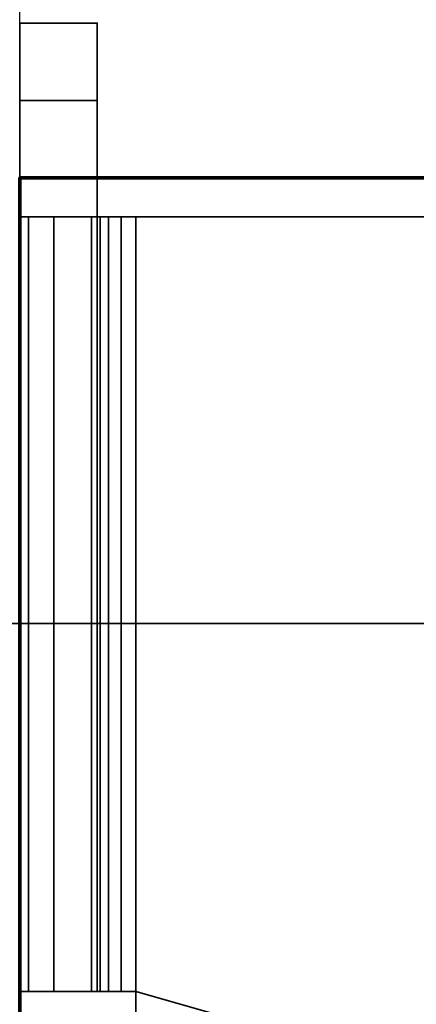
# Model space of a CAD drawing. Header units: millimetres. Extents: x -503 to 6703, y -110 to 193.
# Tile 876 of 1056: x 3414 to 3425, y -24 to 2. Entities that reach past the tile are written whole.
import ezdxf

# ---------------------------------------------------------------- set-up
doc = ezdxf.new("R2010")
doc.units = ezdxf.units.MM
doc.layers.add('151', color=7, linetype='Continuous', true_color=0xffffff)

# ---------------------------------------------------------------- blocks, each defined once
blk = doc.blocks.new('UG_SURFACE_003')
at = {"layer": '151', "color": 252, "linetype": 'Continuous', "lineweight": 35}
for points in [[(3602.5, -14, 2212.25), (3602.5, 174.4, 2212.25), (2397.5, 174.4, 2212.25), (2397.5, -14, 2212.25)], [(2547.5, -14, 2062.25), (2547.5, 174.4, 2062.25), (3452.5, 174.4, 2062.25), (3452.5, -14, 2062.25)], [(3602.5, -14, 2212.25), (2397.5, -14, 2212.25), (2547.5, -14, 2062.25), (3452.5, -14, 2062.25)]]:
    blk.add_3dface(points, dxfattribs=at)
blk = doc.blocks.new('UG_SURFACE_268')
at = {"layer": '151', "color": 252, "linetype": 'Continuous', "lineweight": 35}
for points in [[(2532, -14, 2075.25), (3468, -14, 2075.25), (3466.5, -14, 2073.75), (2533.5, -14, 2073.75)], [(2532, -14, 2075.25), (2532, -25.92, 2075.25), (3468, -25.92, 2075.25), (3468, -14, 2075.25)], [(2533.5, -14, 2073.75), (3466.5, -14, 2073.75), (3466.5, -25.92, 2073.75), (2533.5, -25.92, 2073.75)]]:
    blk.add_3dface(points, dxfattribs=at)
blk = doc.blocks.new('UG_SURFACE_291')
at = {"layer": '151', "color": 18, "linetype": 'Continuous', "lineweight": 70}
for points in [[(3414.5, -24.5, 309.25), (3414.5, -24.5, 344.25), (3414.5, -2.5, 344.25), (3414.5, -2.5, 309.25)], [(3414.5, -2.5, 344.25), (3432.5, -2.5, 344.25), (3432.5, -2.5, 309.25), (3414.5, -2.5, 309.25)], [(3414.5, -24.5, 309.25), (3414.5, -2.5, 309.25), (3432.5, -2.5, 309.25), (3432.5, -27.5, 309.25)], [(3432.5, -27.5, 344.25), (3432.5, -2.5, 344.25), (3414.5, -2.5, 344.25), (3414.5, -24.5, 344.25)], [(3432.5, -2.5, 344.25), (3432.5, -27.5, 344.25), (3432.5, -27.5, 309.25), (3432.5, -2.5, 309.25)], [(3414.5, -24.5, 309.25), (3417.5, -27.5, 309.25), (3416.352, -27.272, 309.25), (3415.379, -26.621, 309.25)], [(3414.5, -24.5, 309.25), (3432.5, -27.5, 309.25), (3417.5, -27.5, 309.25)], [(3415.379, -26.621, 309.25), (3414.728, -25.648, 309.25), (3414.5, -24.5, 309.25)], [(3414.5, -24.5, 344.25), (3414.728, -25.648, 344.25), (3415.379, -26.621, 344.25)], [(3415.379, -26.621, 344.25), (3416.352, -27.272, 344.25), (3417.5, -27.5, 344.25), (3414.5, -24.5, 344.25)], [(3417.5, -27.5, 344.25), (3432.5, -27.5, 344.25), (3414.5, -24.5, 344.25)], [(3414.5, -24.5, 344.25), (3414.5, -24.5, 309.25), (3414.728, -25.648, 309.25), (3414.728, -25.648, 344.25)], [(3414.728, -25.648, 344.25), (3414.728, -25.648, 309.25), (3415.379, -26.621, 309.25), (3415.379, -26.621, 344.25)], [(3415.379, -26.621, 344.25), (3415.379, -26.621, 309.25), (3416.352, -27.272, 309.25), (3416.352, -27.272, 344.25)], [(3416.352, -27.272, 344.25), (3416.352, -27.272, 309.25), (3417.5, -27.5, 309.25), (3417.5, -27.5, 344.25)], [(3417.5, -27.5, 344.25), (3417.5, -27.5, 309.25), (3432.5, -27.5, 309.25), (3432.5, -27.5, 344.25)]]:
    blk.add_3dface(points, dxfattribs=at)
blk = doc.blocks.new('UG_SURFACE_292')
at = {"layer": '151', "color": 252, "linetype": 'Continuous', "lineweight": 35}
for points in [[(3414.5, -23.5, 360.25), (3416.5, -23.5, 360.25), (3416.5, 1.5, 360.25), (3414.5, 1.5, 360.25)], [(3414.5, 1.5, 350.25), (3414.5, 1.5, 360.25), (3416.5, 1.5, 360.25), (3416.5, 1.5, 350.25)], [(3416.5, 1.5, 350.25), (3416.5, -0.5, 348.25), (3414.5, -0.5, 348.25), (3414.5, 1.5, 350.25)], [(3414.5, -23.5, 293.25), (3414.5, 1.5, 293.25), (3416.5, 1.5, 293.25), (3416.5, -23.5, 293.25)], [(3414.5, 1.5, 303.25), (3416.5, 1.5, 303.25), (3416.5, 1.5, 293.25), (3414.5, 1.5, 293.25)], [(3416.5, -0.5, 305.25), (3416.5, 1.5, 303.25), (3414.5, 1.5, 303.25), (3414.5, -0.5, 305.25)], [(3416.5, 1.5, 360.25), (3416.5, -23.5, 360.25), (3416.5, -3.5, 348.25)], [(3416.5, -3.5, 348.25), (3416.5, -0.5, 348.25), (3416.5, 1.5, 350.25), (3416.5, 1.5, 360.25)], [(3416.5, 1.5, 293.25), (3416.5, 1.5, 303.25), (3416.5, -0.5, 305.25), (3416.5, -3.5, 305.25)], [(3416.5, -3.5, 305.25), (3416.5, -23.5, 293.25), (3416.5, 1.5, 293.25)], [(3416.5, -0.5, 348.25), (3416.5, -3.5, 348.25), (3414.5, -3.5, 348.25), (3414.5, -0.5, 348.25)], [(3416.5, -3.5, 305.25), (3416.5, -0.5, 305.25), (3414.5, -0.5, 305.25), (3414.5, -3.5, 305.25)], [(3414.728, -3.5, 346.102), (3414.728, -23.5, 346.102), (3414.5, -23.5, 347.25), (3414.5, -3.5, 347.25)], [(3414.5, -3.5, 347.25), (3414.5, -3.5, 348.25), (3416.5, -3.5, 348.25), (3416.5, -3.5, 347.25)], [(3416.5, -3.5, 347.25), (3416.576, -3.5, 346.867), (3414.728, -3.5, 346.102), (3414.5, -3.5, 347.25)], [(3414.5, -3.5, 306.25), (3414.5, -23.5, 306.25), (3414.728, -23.5, 307.398), (3414.728, -3.5, 307.398)], [(3414.5, -3.5, 306.25), (3414.728, -3.5, 307.398), (3416.576, -3.5, 306.633), (3416.5, -3.5, 306.25)], [(3416.5, -3.5, 306.25), (3416.5, -3.5, 305.25), (3414.5, -3.5, 305.25), (3414.5, -3.5, 306.25)], [(3415.379, -3.5, 345.129), (3415.379, -23.5, 345.129), (3414.728, -23.5, 346.102), (3414.728, -3.5, 346.102)], [(3415.379, -3.5, 345.129), (3414.728, -3.5, 346.102), (3416.576, -3.5, 346.867), (3416.793, -3.5, 346.543)], [(3414.728, -3.5, 307.398), (3414.728, -23.5, 307.398), (3415.379, -23.5, 308.371), (3415.379, -3.5, 308.371)], [(3416.793, -3.5, 306.957), (3416.576, -3.5, 306.633), (3414.728, -3.5, 307.398), (3415.379, -3.5, 308.371)], [(3416.352, -3.5, 344.478), (3416.352, -23.5, 344.478), (3415.379, -23.5, 345.129), (3415.379, -3.5, 345.129)], [(3416.793, -3.5, 346.543), (3417.117, -3.5, 346.326), (3416.352, -3.5, 344.478), (3415.379, -3.5, 345.129)], [(3415.379, -3.5, 308.371), (3415.379, -23.5, 308.371), (3416.352, -23.5, 309.022), (3416.352, -3.5, 309.022)], [(3415.379, -3.5, 308.371), (3416.352, -3.5, 309.022), (3417.117, -3.5, 307.174), (3416.793, -3.5, 306.957)], [(3417.5, -3.5, 344.25), (3417.5, -23.5, 344.25), (3416.352, -23.5, 344.478), (3416.352, -3.5, 344.478)], [(3417.5, -3.5, 344.25), (3416.352, -3.5, 344.478), (3417.117, -3.5, 346.326), (3417.5, -3.5, 346.25)], [(3416.352, -3.5, 309.022), (3416.352, -23.5, 309.022), (3417.5, -23.5, 309.25), (3417.5, -3.5, 309.25)], [(3417.5, -3.5, 307.25), (3417.117, -3.5, 307.174), (3416.352, -3.5, 309.022), (3417.5, -3.5, 309.25)], [(3416.5, -3.5, 347.25), (3416.5, -23.5, 347.25), (3416.576, -23.5, 346.867), (3416.576, -3.5, 346.867)], [(3416.5, -23.5, 360.25), (3416.5, -23.5, 347.25), (3416.5, -3.5, 347.25), (3416.5, -3.5, 348.25)], [(3416.576, -3.5, 306.633), (3416.576, -23.5, 306.633), (3416.5, -23.5, 306.25), (3416.5, -3.5, 306.25)], [(3416.5, -3.5, 305.25), (3416.5, -3.5, 306.25), (3416.5, -23.5, 306.25), (3416.5, -23.5, 293.25)], [(3416.576, -3.5, 346.867), (3416.576, -23.5, 346.867), (3416.793, -23.5, 346.543), (3416.793, -3.5, 346.543)], [(3416.793, -3.5, 306.957), (3416.793, -23.5, 306.957), (3416.576, -23.5, 306.633), (3416.576, -3.5, 306.633)], [(3416.793, -3.5, 346.543), (3416.793, -23.5, 346.543), (3417.117, -23.5, 346.326), (3417.117, -3.5, 346.326)], [(3417.117, -3.5, 307.174), (3417.117, -23.5, 307.174), (3416.793, -23.5, 306.957), (3416.793, -3.5, 306.957)], [(3417.117, -3.5, 346.326), (3417.117, -23.5, 346.326), (3417.5, -23.5, 346.25), (3417.5, -3.5, 346.25)], [(3417.5, -3.5, 307.25), (3417.5, -23.5, 307.25), (3417.117, -23.5, 307.174), (3417.117, -3.5, 307.174)], [(3417.5, -23.5, 344.25), (3417.5, -3.5, 344.25), (3431.5, -3.5, 344.25), (3431.5, -27.5, 344.25)], [(3431.5, -27.5, 346.25), (3431.5, -3.5, 346.25), (3417.5, -3.5, 346.25), (3417.5, -23.5, 346.25)], [(3417.5, -3.5, 346.25), (3431.5, -3.5, 346.25), (3431.5, -3.5, 344.25), (3417.5, -3.5, 344.25)], [(3417.5, -23.5, 307.25), (3417.5, -3.5, 307.25), (3431.5, -3.5, 307.25), (3431.5, -27.5, 307.25)], [(3431.5, -27.5, 309.25), (3431.5, -3.5, 309.25), (3417.5, -3.5, 309.25), (3417.5, -23.5, 309.25)], [(3431.5, -3.5, 307.25), (3417.5, -3.5, 307.25), (3417.5, -3.5, 309.25), (3431.5, -3.5, 309.25)], [(3414.5, -23.5, 347.25), (3414.728, -23.5, 346.102), (3416.576, -23.5, 346.867), (3416.5, -23.5, 347.25)], [(3416.5, -23.5, 347.25), (3416.5, -23.5, 360.25), (3414.5, -23.5, 360.25), (3414.5, -23.5, 347.25)], [(3414.5, -23.5, 306.25), (3414.5, -23.5, 293.25), (3416.5, -23.5, 293.25), (3416.5, -23.5, 306.25)], [(3416.5, -23.5, 306.25), (3416.576, -23.5, 306.633), (3414.728, -23.5, 307.398), (3414.5, -23.5, 306.25)], [(3416.793, -23.5, 346.543), (3416.576, -23.5, 346.867), (3414.728, -23.5, 346.102), (3415.379, -23.5, 345.129)], [(3415.379, -23.5, 308.371), (3414.728, -23.5, 307.398), (3416.576, -23.5, 306.633), (3416.793, -23.5, 306.957)], [(3415.379, -23.5, 345.129), (3416.352, -23.5, 344.478), (3417.117, -23.5, 346.326), (3416.793, -23.5, 346.543)], [(3416.793, -23.5, 306.957), (3417.117, -23.5, 307.174), (3416.352, -23.5, 309.022), (3415.379, -23.5, 308.371)], [(3416.352, -23.5, 344.478), (3417.5, -23.5, 344.25), (3417.5, -23.5, 346.25), (3417.117, -23.5, 346.326)], [(3417.117, -23.5, 307.174), (3417.5, -23.5, 307.25), (3417.5, -23.5, 309.25), (3416.352, -23.5, 309.022)], [(3431.5, -27.5, 344.25), (3418.5, -27.5, 344.25), (3417.5, -26.5, 344.25), (3417.5, -23.5, 344.25)], [(3417.5, -26.5, 346.25), (3417.5, -23.5, 346.25), (3417.5, -23.5, 344.25), (3417.5, -26.5, 344.25)], [(3417.5, -23.5, 346.25), (3417.5, -26.5, 346.25), (3418.5, -27.5, 346.25), (3431.5, -27.5, 346.25)], [(3431.5, -27.5, 307.25), (3418.5, -27.5, 307.25), (3417.5, -26.5, 307.25), (3417.5, -23.5, 307.25)], [(3417.5, -23.5, 309.25), (3417.5, -26.5, 309.25), (3418.5, -27.5, 309.25), (3431.5, -27.5, 309.25)], [(3417.5, -23.5, 309.25), (3417.5, -23.5, 307.25), (3417.5, -26.5, 307.25), (3417.5, -26.5, 309.25)]]:
    blk.add_3dface(points, dxfattribs=at)
blk = doc.blocks.new('UG_SURFACE_299')
at = {"layer": '151', "color": 18, "linetype": 'Continuous', "lineweight": 70}
for points in [[(3414.5, -24.5, 1744.25), (3414.5, -24.5, 1779.25), (3414.5, -2.5, 1779.25), (3414.5, -2.5, 1744.25)], [(3414.5, -2.5, 1779.25), (3432.5, -2.5, 1779.25), (3432.5, -2.5, 1744.25), (3414.5, -2.5, 1744.25)], [(3414.5, -24.5, 1744.25), (3414.5, -2.5, 1744.25), (3432.5, -2.5, 1744.25), (3432.5, -27.5, 1744.25)], [(3432.5, -27.5, 1779.25), (3432.5, -2.5, 1779.25), (3414.5, -2.5, 1779.25), (3414.5, -24.5, 1779.25)], [(3432.5, -2.5, 1779.25), (3432.5, -27.5, 1779.25), (3432.5, -27.5, 1744.25), (3432.5, -2.5, 1744.25)], [(3414.5, -24.5, 1744.25), (3417.5, -27.5, 1744.25), (3416.352, -27.272, 1744.25), (3415.379, -26.621, 1744.25)], [(3414.5, -24.5, 1744.25), (3432.5, -27.5, 1744.25), (3417.5, -27.5, 1744.25)], [(3415.379, -26.621, 1744.25), (3414.728, -25.648, 1744.25), (3414.5, -24.5, 1744.25)], [(3414.5, -24.5, 1779.25), (3414.728, -25.648, 1779.25), (3415.379, -26.621, 1779.25)], [(3415.379, -26.621, 1779.25), (3416.352, -27.272, 1779.25), (3417.5, -27.5, 1779.25), (3414.5, -24.5, 1779.25)], [(3417.5, -27.5, 1779.25), (3432.5, -27.5, 1779.25), (3414.5, -24.5, 1779.25)], [(3414.5, -24.5, 1779.25), (3414.5, -24.5, 1744.25), (3414.728, -25.648, 1744.25), (3414.728, -25.648, 1779.25)], [(3414.728, -25.648, 1779.25), (3414.728, -25.648, 1744.25), (3415.379, -26.621, 1744.25), (3415.379, -26.621, 1779.25)], [(3415.379, -26.621, 1779.25), (3415.379, -26.621, 1744.25), (3416.352, -27.272, 1744.25), (3416.352, -27.272, 1779.25)], [(3416.352, -27.272, 1779.25), (3416.352, -27.272, 1744.25), (3417.5, -27.5, 1744.25), (3417.5, -27.5, 1779.25)], [(3417.5, -27.5, 1779.25), (3417.5, -27.5, 1744.25), (3432.5, -27.5, 1744.25), (3432.5, -27.5, 1779.25)]]:
    blk.add_3dface(points, dxfattribs=at)
blk = doc.blocks.new('UG_SURFACE_300')
at = {"layer": '151', "color": 252, "linetype": 'Continuous', "lineweight": 35}
for points in [[(3414.5, -23.5, 1795.25), (3416.5, -23.5, 1795.25), (3416.5, 1.5, 1795.25), (3414.5, 1.5, 1795.25)], [(3414.5, 1.5, 1785.25), (3414.5, 1.5, 1795.25), (3416.5, 1.5, 1795.25), (3416.5, 1.5, 1785.25)], [(3416.5, 1.5, 1785.25), (3416.5, -0.5, 1783.25), (3414.5, -0.5, 1783.25), (3414.5, 1.5, 1785.25)], [(3414.5, -23.5, 1728.25), (3414.5, 1.5, 1728.25), (3416.5, 1.5, 1728.25), (3416.5, -23.5, 1728.25)], [(3414.5, 1.5, 1738.25), (3416.5, 1.5, 1738.25), (3416.5, 1.5, 1728.25), (3414.5, 1.5, 1728.25)], [(3416.5, -0.5, 1740.25), (3416.5, 1.5, 1738.25), (3414.5, 1.5, 1738.25), (3414.5, -0.5, 1740.25)], [(3416.5, 1.5, 1795.25), (3416.5, -23.5, 1795.25), (3416.5, -3.5, 1783.25)], [(3416.5, -3.5, 1783.25), (3416.5, -0.5, 1783.25), (3416.5, 1.5, 1785.25), (3416.5, 1.5, 1795.25)], [(3416.5, 1.5, 1728.25), (3416.5, 1.5, 1738.25), (3416.5, -0.5, 1740.25), (3416.5, -3.5, 1740.25)], [(3416.5, -3.5, 1740.25), (3416.5, -23.5, 1728.25), (3416.5, 1.5, 1728.25)], [(3416.5, -0.5, 1783.25), (3416.5, -3.5, 1783.25), (3414.5, -3.5, 1783.25), (3414.5, -0.5, 1783.25)], [(3416.5, -3.5, 1740.25), (3416.5, -0.5, 1740.25), (3414.5, -0.5, 1740.25), (3414.5, -3.5, 1740.25)], [(3414.728, -3.5, 1781.102), (3414.728, -23.5, 1781.102), (3414.5, -23.5, 1782.25), (3414.5, -3.5, 1782.25)], [(3414.5, -3.5, 1782.25), (3414.5, -3.5, 1783.25), (3416.5, -3.5, 1783.25), (3416.5, -3.5, 1782.25)], [(3416.5, -3.5, 1782.25), (3416.576, -3.5, 1781.867), (3414.728, -3.5, 1781.102), (3414.5, -3.5, 1782.25)], [(3414.5, -3.5, 1741.25), (3414.5, -23.5, 1741.25), (3414.728, -23.5, 1742.398), (3414.728, -3.5, 1742.398)], [(3414.5, -3.5, 1741.25), (3414.728, -3.5, 1742.398), (3416.576, -3.5, 1741.633), (3416.5, -3.5, 1741.25)], [(3416.5, -3.5, 1741.25), (3416.5, -3.5, 1740.25), (3414.5, -3.5, 1740.25), (3414.5, -3.5, 1741.25)], [(3415.379, -3.5, 1780.129), (3415.379, -23.5, 1780.129), (3414.728, -23.5, 1781.102), (3414.728, -3.5, 1781.102)], [(3415.379, -3.5, 1780.129), (3414.728, -3.5, 1781.102), (3416.576, -3.5, 1781.867), (3416.793, -3.5, 1781.543)], [(3414.728, -3.5, 1742.398), (3414.728, -23.5, 1742.398), (3415.379, -23.5, 1743.371), (3415.379, -3.5, 1743.371)], [(3416.793, -3.5, 1741.957), (3416.576, -3.5, 1741.633), (3414.728, -3.5, 1742.398), (3415.379, -3.5, 1743.371)], [(3416.352, -3.5, 1779.478), (3416.352, -23.5, 1779.478), (3415.379, -23.5, 1780.129), (3415.379, -3.5, 1780.129)], [(3416.793, -3.5, 1781.543), (3417.117, -3.5, 1781.326), (3416.352, -3.5, 1779.478), (3415.379, -3.5, 1780.129)], [(3415.379, -3.5, 1743.371), (3415.379, -23.5, 1743.371), (3416.352, -23.5, 1744.022), (3416.352, -3.5, 1744.022)], [(3415.379, -3.5, 1743.371), (3416.352, -3.5, 1744.022), (3417.117, -3.5, 1742.174), (3416.793, -3.5, 1741.957)], [(3417.5, -3.5, 1779.25), (3417.5, -23.5, 1779.25), (3416.352, -23.5, 1779.478), (3416.352, -3.5, 1779.478)], [(3417.5, -3.5, 1779.25), (3416.352, -3.5, 1779.478), (3417.117, -3.5, 1781.326), (3417.5, -3.5, 1781.25)], [(3416.352, -3.5, 1744.022), (3416.352, -23.5, 1744.022), (3417.5, -23.5, 1744.25), (3417.5, -3.5, 1744.25)], [(3417.5, -3.5, 1742.25), (3417.117, -3.5, 1742.174), (3416.352, -3.5, 1744.022), (3417.5, -3.5, 1744.25)], [(3416.5, -3.5, 1782.25), (3416.5, -23.5, 1782.25), (3416.576, -23.5, 1781.867), (3416.576, -3.5, 1781.867)], [(3416.5, -23.5, 1795.25), (3416.5, -23.5, 1782.25), (3416.5, -3.5, 1782.25), (3416.5, -3.5, 1783.25)], [(3416.576, -3.5, 1741.633), (3416.576, -23.5, 1741.633), (3416.5, -23.5, 1741.25), (3416.5, -3.5, 1741.25)], [(3416.5, -3.5, 1740.25), (3416.5, -3.5, 1741.25), (3416.5, -23.5, 1741.25), (3416.5, -23.5, 1728.25)], [(3416.576, -3.5, 1781.867), (3416.576, -23.5, 1781.867), (3416.793, -23.5, 1781.543), (3416.793, -3.5, 1781.543)], [(3416.793, -3.5, 1741.957), (3416.793, -23.5, 1741.957), (3416.576, -23.5, 1741.633), (3416.576, -3.5, 1741.633)], [(3416.793, -3.5, 1781.543), (3416.793, -23.5, 1781.543), (3417.117, -23.5, 1781.326), (3417.117, -3.5, 1781.326)], [(3417.117, -3.5, 1742.174), (3417.117, -23.5, 1742.174), (3416.793, -23.5, 1741.957), (3416.793, -3.5, 1741.957)], [(3417.117, -3.5, 1781.326), (3417.117, -23.5, 1781.326), (3417.5, -23.5, 1781.25), (3417.5, -3.5, 1781.25)], [(3417.5, -3.5, 1742.25), (3417.5, -23.5, 1742.25), (3417.117, -23.5, 1742.174), (3417.117, -3.5, 1742.174)], [(3417.5, -23.5, 1779.25), (3417.5, -3.5, 1779.25), (3431.5, -3.5, 1779.25), (3431.5, -27.5, 1779.25)], [(3431.5, -27.5, 1781.25), (3431.5, -3.5, 1781.25), (3417.5, -3.5, 1781.25), (3417.5, -23.5, 1781.25)], [(3417.5, -3.5, 1781.25), (3431.5, -3.5, 1781.25), (3431.5, -3.5, 1779.25), (3417.5, -3.5, 1779.25)], [(3417.5, -23.5, 1742.25), (3417.5, -3.5, 1742.25), (3431.5, -3.5, 1742.25), (3431.5, -27.5, 1742.25)], [(3431.5, -27.5, 1744.25), (3431.5, -3.5, 1744.25), (3417.5, -3.5, 1744.25), (3417.5, -23.5, 1744.25)], [(3431.5, -3.5, 1742.25), (3417.5, -3.5, 1742.25), (3417.5, -3.5, 1744.25), (3431.5, -3.5, 1744.25)], [(3414.5, -23.5, 1782.25), (3414.728, -23.5, 1781.102), (3416.576, -23.5, 1781.867), (3416.5, -23.5, 1782.25)], [(3416.5, -23.5, 1782.25), (3416.5, -23.5, 1795.25), (3414.5, -23.5, 1795.25), (3414.5, -23.5, 1782.25)], [(3414.5, -23.5, 1741.25), (3414.5, -23.5, 1728.25), (3416.5, -23.5, 1728.25), (3416.5, -23.5, 1741.25)], [(3416.5, -23.5, 1741.25), (3416.576, -23.5, 1741.633), (3414.728, -23.5, 1742.398), (3414.5, -23.5, 1741.25)], [(3416.793, -23.5, 1781.543), (3416.576, -23.5, 1781.867), (3414.728, -23.5, 1781.102), (3415.379, -23.5, 1780.129)], [(3415.379, -23.5, 1743.371), (3414.728, -23.5, 1742.398), (3416.576, -23.5, 1741.633), (3416.793, -23.5, 1741.957)], [(3415.379, -23.5, 1780.129), (3416.352, -23.5, 1779.478), (3417.117, -23.5, 1781.326), (3416.793, -23.5, 1781.543)], [(3416.793, -23.5, 1741.957), (3417.117, -23.5, 1742.174), (3416.352, -23.5, 1744.022), (3415.379, -23.5, 1743.371)], [(3416.352, -23.5, 1779.478), (3417.5, -23.5, 1779.25), (3417.5, -23.5, 1781.25), (3417.117, -23.5, 1781.326)], [(3417.117, -23.5, 1742.174), (3417.5, -23.5, 1742.25), (3417.5, -23.5, 1744.25), (3416.352, -23.5, 1744.022)], [(3431.5, -27.5, 1779.25), (3418.5, -27.5, 1779.25), (3417.5, -26.5, 1779.25), (3417.5, -23.5, 1779.25)], [(3417.5, -26.5, 1781.25), (3417.5, -23.5, 1781.25), (3417.5, -23.5, 1779.25), (3417.5, -26.5, 1779.25)], [(3417.5, -23.5, 1781.25), (3417.5, -26.5, 1781.25), (3418.5, -27.5, 1781.25), (3431.5, -27.5, 1781.25)], [(3431.5, -27.5, 1742.25), (3418.5, -27.5, 1742.25), (3417.5, -26.5, 1742.25), (3417.5, -23.5, 1742.25)], [(3417.5, -23.5, 1744.25), (3417.5, -26.5, 1744.25), (3418.5, -27.5, 1744.25), (3431.5, -27.5, 1744.25)], [(3417.5, -23.5, 1744.25), (3417.5, -23.5, 1742.25), (3417.5, -26.5, 1742.25), (3417.5, -26.5, 1744.25)]]:
    blk.add_3dface(points, dxfattribs=at)
blk = doc.blocks.new('UG_SURFACE_303')
at = {"layer": '151', "color": 18, "linetype": 'Continuous', "lineweight": 70}
for points in [[(3414.5, -24.5, 1494.25), (3414.5, -24.5, 1529.25), (3414.5, -2.5, 1529.25), (3414.5, -2.5, 1494.25)], [(3414.5, -2.5, 1529.25), (3432.5, -2.5, 1529.25), (3432.5, -2.5, 1494.25), (3414.5, -2.5, 1494.25)], [(3414.5, -24.5, 1494.25), (3414.5, -2.5, 1494.25), (3432.5, -2.5, 1494.25), (3432.5, -27.5, 1494.25)], [(3432.5, -27.5, 1529.25), (3432.5, -2.5, 1529.25), (3414.5, -2.5, 1529.25), (3414.5, -24.5, 1529.25)], [(3432.5, -2.5, 1529.25), (3432.5, -27.5, 1529.25), (3432.5, -27.5, 1494.25), (3432.5, -2.5, 1494.25)], [(3414.5, -24.5, 1494.25), (3417.5, -27.5, 1494.25), (3416.352, -27.272, 1494.25), (3415.379, -26.621, 1494.25)], [(3414.5, -24.5, 1494.25), (3432.5, -27.5, 1494.25), (3417.5, -27.5, 1494.25)], [(3415.379, -26.621, 1494.25), (3414.728, -25.648, 1494.25), (3414.5, -24.5, 1494.25)], [(3414.5, -24.5, 1529.25), (3414.728, -25.648, 1529.25), (3415.379, -26.621, 1529.25)], [(3415.379, -26.621, 1529.25), (3416.352, -27.272, 1529.25), (3417.5, -27.5, 1529.25), (3414.5, -24.5, 1529.25)], [(3417.5, -27.5, 1529.25), (3432.5, -27.5, 1529.25), (3414.5, -24.5, 1529.25)], [(3414.5, -24.5, 1529.25), (3414.5, -24.5, 1494.25), (3414.728, -25.648, 1494.25), (3414.728, -25.648, 1529.25)], [(3414.728, -25.648, 1529.25), (3414.728, -25.648, 1494.25), (3415.379, -26.621, 1494.25), (3415.379, -26.621, 1529.25)], [(3415.379, -26.621, 1529.25), (3415.379, -26.621, 1494.25), (3416.352, -27.272, 1494.25), (3416.352, -27.272, 1529.25)], [(3416.352, -27.272, 1529.25), (3416.352, -27.272, 1494.25), (3417.5, -27.5, 1494.25), (3417.5, -27.5, 1529.25)], [(3417.5, -27.5, 1529.25), (3417.5, -27.5, 1494.25), (3432.5, -27.5, 1494.25), (3432.5, -27.5, 1529.25)]]:
    blk.add_3dface(points, dxfattribs=at)
blk = doc.blocks.new('UG_SURFACE_304')
at = {"layer": '151', "color": 252, "linetype": 'Continuous', "lineweight": 35}
for points in [[(3414.5, -23.5, 1545.25), (3416.5, -23.5, 1545.25), (3416.5, 1.5, 1545.25), (3414.5, 1.5, 1545.25)], [(3414.5, 1.5, 1535.25), (3414.5, 1.5, 1545.25), (3416.5, 1.5, 1545.25), (3416.5, 1.5, 1535.25)], [(3416.5, 1.5, 1535.25), (3416.5, -0.5, 1533.25), (3414.5, -0.5, 1533.25), (3414.5, 1.5, 1535.25)], [(3414.5, -23.5, 1478.25), (3414.5, 1.5, 1478.25), (3416.5, 1.5, 1478.25), (3416.5, -23.5, 1478.25)], [(3414.5, 1.5, 1488.25), (3416.5, 1.5, 1488.25), (3416.5, 1.5, 1478.25), (3414.5, 1.5, 1478.25)], [(3416.5, -0.5, 1490.25), (3416.5, 1.5, 1488.25), (3414.5, 1.5, 1488.25), (3414.5, -0.5, 1490.25)], [(3416.5, 1.5, 1545.25), (3416.5, -23.5, 1545.25), (3416.5, -3.5, 1533.25)], [(3416.5, -3.5, 1533.25), (3416.5, -0.5, 1533.25), (3416.5, 1.5, 1535.25), (3416.5, 1.5, 1545.25)], [(3416.5, 1.5, 1478.25), (3416.5, 1.5, 1488.25), (3416.5, -0.5, 1490.25), (3416.5, -3.5, 1490.25)], [(3416.5, -3.5, 1490.25), (3416.5, -23.5, 1478.25), (3416.5, 1.5, 1478.25)], [(3416.5, -0.5, 1533.25), (3416.5, -3.5, 1533.25), (3414.5, -3.5, 1533.25), (3414.5, -0.5, 1533.25)], [(3416.5, -3.5, 1490.25), (3416.5, -0.5, 1490.25), (3414.5, -0.5, 1490.25), (3414.5, -3.5, 1490.25)], [(3414.728, -3.5, 1531.102), (3414.728, -23.5, 1531.102), (3414.5, -23.5, 1532.25), (3414.5, -3.5, 1532.25)], [(3414.5, -3.5, 1532.25), (3414.5, -3.5, 1533.25), (3416.5, -3.5, 1533.25), (3416.5, -3.5, 1532.25)], [(3416.5, -3.5, 1532.25), (3416.576, -3.5, 1531.867), (3414.728, -3.5, 1531.102), (3414.5, -3.5, 1532.25)], [(3414.5, -3.5, 1491.25), (3414.5, -23.5, 1491.25), (3414.728, -23.5, 1492.398), (3414.728, -3.5, 1492.398)], [(3414.5, -3.5, 1491.25), (3414.728, -3.5, 1492.398), (3416.576, -3.5, 1491.633), (3416.5, -3.5, 1491.25)], [(3416.5, -3.5, 1491.25), (3416.5, -3.5, 1490.25), (3414.5, -3.5, 1490.25), (3414.5, -3.5, 1491.25)], [(3415.379, -3.5, 1530.129), (3415.379, -23.5, 1530.129), (3414.728, -23.5, 1531.102), (3414.728, -3.5, 1531.102)], [(3415.379, -3.5, 1530.129), (3414.728, -3.5, 1531.102), (3416.576, -3.5, 1531.867), (3416.793, -3.5, 1531.543)], [(3414.728, -3.5, 1492.398), (3414.728, -23.5, 1492.398), (3415.379, -23.5, 1493.371), (3415.379, -3.5, 1493.371)], [(3416.793, -3.5, 1491.957), (3416.576, -3.5, 1491.633), (3414.728, -3.5, 1492.398), (3415.379, -3.5, 1493.371)], [(3416.352, -3.5, 1529.478), (3416.352, -23.5, 1529.478), (3415.379, -23.5, 1530.129), (3415.379, -3.5, 1530.129)], [(3416.793, -3.5, 1531.543), (3417.117, -3.5, 1531.326), (3416.352, -3.5, 1529.478), (3415.379, -3.5, 1530.129)], [(3415.379, -3.5, 1493.371), (3415.379, -23.5, 1493.371), (3416.352, -23.5, 1494.022), (3416.352, -3.5, 1494.022)], [(3415.379, -3.5, 1493.371), (3416.352, -3.5, 1494.022), (3417.117, -3.5, 1492.174), (3416.793, -3.5, 1491.957)], [(3417.5, -3.5, 1529.25), (3417.5, -23.5, 1529.25), (3416.352, -23.5, 1529.478), (3416.352, -3.5, 1529.478)], [(3417.5, -3.5, 1529.25), (3416.352, -3.5, 1529.478), (3417.117, -3.5, 1531.326), (3417.5, -3.5, 1531.25)], [(3416.352, -3.5, 1494.022), (3416.352, -23.5, 1494.022), (3417.5, -23.5, 1494.25), (3417.5, -3.5, 1494.25)], [(3417.5, -3.5, 1492.25), (3417.117, -3.5, 1492.174), (3416.352, -3.5, 1494.022), (3417.5, -3.5, 1494.25)], [(3416.5, -3.5, 1532.25), (3416.5, -23.5, 1532.25), (3416.576, -23.5, 1531.867), (3416.576, -3.5, 1531.867)], [(3416.5, -23.5, 1545.25), (3416.5, -23.5, 1532.25), (3416.5, -3.5, 1532.25), (3416.5, -3.5, 1533.25)], [(3416.576, -3.5, 1491.633), (3416.576, -23.5, 1491.633), (3416.5, -23.5, 1491.25), (3416.5, -3.5, 1491.25)], [(3416.5, -3.5, 1490.25), (3416.5, -3.5, 1491.25), (3416.5, -23.5, 1491.25), (3416.5, -23.5, 1478.25)], [(3416.576, -3.5, 1531.867), (3416.576, -23.5, 1531.867), (3416.793, -23.5, 1531.543), (3416.793, -3.5, 1531.543)], [(3416.793, -3.5, 1491.957), (3416.793, -23.5, 1491.957), (3416.576, -23.5, 1491.633), (3416.576, -3.5, 1491.633)], [(3416.793, -3.5, 1531.543), (3416.793, -23.5, 1531.543), (3417.117, -23.5, 1531.326), (3417.117, -3.5, 1531.326)], [(3417.117, -3.5, 1492.174), (3417.117, -23.5, 1492.174), (3416.793, -23.5, 1491.957), (3416.793, -3.5, 1491.957)], [(3417.117, -3.5, 1531.326), (3417.117, -23.5, 1531.326), (3417.5, -23.5, 1531.25), (3417.5, -3.5, 1531.25)], [(3417.5, -3.5, 1492.25), (3417.5, -23.5, 1492.25), (3417.117, -23.5, 1492.174), (3417.117, -3.5, 1492.174)], [(3417.5, -23.5, 1529.25), (3417.5, -3.5, 1529.25), (3431.5, -3.5, 1529.25), (3431.5, -27.5, 1529.25)], [(3431.5, -27.5, 1531.25), (3431.5, -3.5, 1531.25), (3417.5, -3.5, 1531.25), (3417.5, -23.5, 1531.25)], [(3417.5, -3.5, 1531.25), (3431.5, -3.5, 1531.25), (3431.5, -3.5, 1529.25), (3417.5, -3.5, 1529.25)], [(3417.5, -23.5, 1492.25), (3417.5, -3.5, 1492.25), (3431.5, -3.5, 1492.25), (3431.5, -27.5, 1492.25)], [(3431.5, -27.5, 1494.25), (3431.5, -3.5, 1494.25), (3417.5, -3.5, 1494.25), (3417.5, -23.5, 1494.25)], [(3431.5, -3.5, 1492.25), (3417.5, -3.5, 1492.25), (3417.5, -3.5, 1494.25), (3431.5, -3.5, 1494.25)], [(3414.5, -23.5, 1532.25), (3414.728, -23.5, 1531.102), (3416.576, -23.5, 1531.867), (3416.5, -23.5, 1532.25)], [(3416.5, -23.5, 1532.25), (3416.5, -23.5, 1545.25), (3414.5, -23.5, 1545.25), (3414.5, -23.5, 1532.25)], [(3414.5, -23.5, 1491.25), (3414.5, -23.5, 1478.25), (3416.5, -23.5, 1478.25), (3416.5, -23.5, 1491.25)], [(3416.5, -23.5, 1491.25), (3416.576, -23.5, 1491.633), (3414.728, -23.5, 1492.398), (3414.5, -23.5, 1491.25)], [(3416.793, -23.5, 1531.543), (3416.576, -23.5, 1531.867), (3414.728, -23.5, 1531.102), (3415.379, -23.5, 1530.129)], [(3415.379, -23.5, 1493.371), (3414.728, -23.5, 1492.398), (3416.576, -23.5, 1491.633), (3416.793, -23.5, 1491.957)], [(3415.379, -23.5, 1530.129), (3416.352, -23.5, 1529.478), (3417.117, -23.5, 1531.326), (3416.793, -23.5, 1531.543)], [(3416.793, -23.5, 1491.957), (3417.117, -23.5, 1492.174), (3416.352, -23.5, 1494.022), (3415.379, -23.5, 1493.371)], [(3416.352, -23.5, 1529.478), (3417.5, -23.5, 1529.25), (3417.5, -23.5, 1531.25), (3417.117, -23.5, 1531.326)], [(3417.117, -23.5, 1492.174), (3417.5, -23.5, 1492.25), (3417.5, -23.5, 1494.25), (3416.352, -23.5, 1494.022)], [(3431.5, -27.5, 1529.25), (3418.5, -27.5, 1529.25), (3417.5, -26.5, 1529.25), (3417.5, -23.5, 1529.25)], [(3417.5, -26.5, 1531.25), (3417.5, -23.5, 1531.25), (3417.5, -23.5, 1529.25), (3417.5, -26.5, 1529.25)], [(3417.5, -23.5, 1531.25), (3417.5, -26.5, 1531.25), (3418.5, -27.5, 1531.25), (3431.5, -27.5, 1531.25)], [(3431.5, -27.5, 1492.25), (3418.5, -27.5, 1492.25), (3417.5, -26.5, 1492.25), (3417.5, -23.5, 1492.25)], [(3417.5, -23.5, 1494.25), (3417.5, -26.5, 1494.25), (3418.5, -27.5, 1494.25), (3431.5, -27.5, 1494.25)], [(3417.5, -23.5, 1494.25), (3417.5, -23.5, 1492.25), (3417.5, -26.5, 1492.25), (3417.5, -26.5, 1494.25)]]:
    blk.add_3dface(points, dxfattribs=at)

msp = doc.modelspace()

# ---------------------------------------------------------------- linework, layer by layer
at = {"layer": '151', "color": 252, "linetype": 'Continuous', "lineweight": -3, "true_color": 0x939598}
for p, q in [((3414.5, -25.92, 2021.75), (3414.5, 14.42, 2021.75)), ((3414.5, -25.92, -7.75), (3414.5, 14.42, -7.75)), ((3414.5, 1.5, 293.25), (3416.5, 1.5, 293.25)), ((3414.5, 1.5, 303.25), (3414.5, 1.5, 293.25)), ((3414.5, -0.5, 348.25), (3414.5, 1.5, 350.25)), ((3414.5, 1.5, 360.25), (3414.5, 1.5, 350.25)), ((3414.5, 1.5, 360.25), (3416.5, 1.5, 360.25)), ((3414.5, 1.5, 303.25), (3414.5, -0.5, 305.25)), ((3414.5, -23.5, 360.25), (3414.5, 1.5, 360.25)), ((3414.5, 1.5, 350.25), (3416.5, 1.5, 350.25)), ((3414.5, 1.5, 303.25), (3416.5, 1.5, 303.25)), ((3414.5, -23.5, 293.25), (3414.5, 1.5, 293.25)), ((3414.5, 1.5, 1795.25), (3416.5, 1.5, 1795.25)), ((3414.5, 1.5, 1738.25), (3414.5, -0.5, 1740.25)), ((3414.5, 1.5, 1738.25), (3416.5, 1.5, 1738.25)), ((3414.5, -23.5, 1795.25), (3414.5, 1.5, 1795.25)), ((3414.5, 1.5, 1728.25), (3416.5, 1.5, 1728.25)), ((3414.5, -23.5, 1728.25), (3414.5, 1.5, 1728.25)), ((3414.5, 1.5, 1785.25), (3416.5, 1.5, 1785.25)), ((3414.5, -0.5, 1783.25), (3414.5, 1.5, 1785.25)), ((3414.5, 1.5, 1738.25), (3414.5, 1.5, 1728.25)), ((3414.5, 1.5, 1795.25), (3414.5, 1.5, 1785.25)), ((3414.5, -0.5, 1533.25), (3414.5, 1.5, 1535.25)), ((3414.5, 1.5, 1478.25), (3416.5, 1.5, 1478.25)), ((3414.5, 1.5, 1545.25), (3416.5, 1.5, 1545.25)), ((3414.5, -23.5, 1545.25), (3414.5, 1.5, 1545.25)), ((3414.5, 1.5, 1545.25), (3414.5, 1.5, 1535.25)), ((3414.5, 1.5, 1488.25), (3414.5, -0.5, 1490.25)), ((3414.5, 1.5, 1535.25), (3416.5, 1.5, 1535.25)), ((3414.5, 1.5, 1488.25), (3414.5, 1.5, 1478.25)), ((3414.5, 1.5, 1488.25), (3416.5, 1.5, 1488.25)), ((3414.5, -23.5, 1478.25), (3414.5, 1.5, 1478.25)), ((3416.5, 1.5, 303.25), (3416.5, -0.5, 305.25)), ((3416.5, 1.5, 303.25), (3416.5, 1.5, 293.25)), ((3416.5, 1.5, 360.25), (3416.5, 1.5, 350.25)), ((3416.5, -23.5, 293.25), (3416.5, 1.5, 293.25)), ((3416.5, -23.5, 360.25), (3416.5, 1.5, 360.25)), ((3416.5, -0.5, 348.25), (3416.5, 1.5, 350.25)), ((3416.5, 1.5, 1738.25), (3416.5, 1.5, 1728.25)), ((3416.5, -23.5, 1728.25), (3416.5, 1.5, 1728.25)), ((3416.5, -0.5, 1783.25), (3416.5, 1.5, 1785.25)), ((3416.5, 1.5, 1738.25), (3416.5, -0.5, 1740.25)), ((3416.5, -23.5, 1795.25), (3416.5, 1.5, 1795.25)), ((3416.5, 1.5, 1795.25), (3416.5, 1.5, 1785.25)), ((3416.5, 1.5, 1488.25), (3416.5, 1.5, 1478.25)), ((3416.5, 1.5, 1488.25), (3416.5, -0.5, 1490.25)), ((3416.5, 1.5, 1545.25), (3416.5, 1.5, 1535.25)), ((3416.5, -23.5, 1478.25), (3416.5, 1.5, 1478.25)), ((3416.5, -23.5, 1545.25), (3416.5, 1.5, 1545.25)), ((3416.5, -0.5, 1533.25), (3416.5, 1.5, 1535.25)), ((3414.5, -0.5, 305.25), (3414.5, -3.5, 305.25)), ((3414.5, -0.5, 348.25), (3416.5, -0.5, 348.25)), ((3414.5, -3.5, 348.25), (3414.5, -0.5, 348.25)), ((3414.5, -0.5, 305.25), (3416.5, -0.5, 305.25)), ((3414.5, -0.5, 1783.25), (3416.5, -0.5, 1783.25)), ((3414.5, -0.5, 1740.25), (3414.5, -3.5, 1740.25)), ((3414.5, -3.5, 1783.25), (3414.5, -0.5, 1783.25)), ((3414.5, -0.5, 1740.25), (3416.5, -0.5, 1740.25)), ((3414.5, -3.5, 1533.25), (3414.5, -0.5, 1533.25)), ((3414.5, -0.5, 1490.25), (3414.5, -3.5, 1490.25)), ((3414.5, -0.5, 1533.25), (3416.5, -0.5, 1533.25)), ((3414.5, -0.5, 1490.25), (3416.5, -0.5, 1490.25)), ((3416.5, -3.5, 348.25), (3416.5, -0.5, 348.25)), ((3416.5, -0.5, 305.25), (3416.5, -3.5, 305.25)), ((3416.5, -0.5, 1740.25), (3416.5, -3.5, 1740.25)), ((3416.5, -3.5, 1783.25), (3416.5, -0.5, 1783.25)), ((3416.5, -3.5, 1533.25), (3416.5, -0.5, 1533.25)), ((3416.5, -0.5, 1490.25), (3416.5, -3.5, 1490.25)), ((3432.5, -2.5, 344.25), (3414.5, -2.5, 344.25)), ((3414.5, -2.5, 309.25), (3432.5, -2.5, 309.25)), ((3414.5, -24.5, 344.25), (3414.5, -2.5, 344.25)), ((3414.5, -2.5, 344.25), (3414.5, -2.5, 309.25)), ((3414.5, -24.5, 309.25), (3414.5, -2.5, 309.25)), ((3414.5, -24.5, 1779.25), (3414.5, -2.5, 1779.25)), ((3432.5, -2.5, 1779.25), (3414.5, -2.5, 1779.25)), ((3414.5, -24.5, 1744.25), (3414.5, -2.5, 1744.25)), ((3414.5, -2.5, 1744.25), (3432.5, -2.5, 1744.25)), ((3414.5, -2.5, 1779.25), (3414.5, -2.5, 1744.25)), ((3414.5, -2.5, 1494.25), (3432.5, -2.5, 1494.25)), ((3414.5, -2.5, 1529.25), (3414.5, -2.5, 1494.25)), ((3432.5, -2.5, 1529.25), (3414.5, -2.5, 1529.25)), ((3414.5, -24.5, 1494.25), (3414.5, -2.5, 1494.25)), ((3414.5, -24.5, 1529.25), (3414.5, -2.5, 1529.25)), ((3414.5, -3.5, 347.25), (3414.5, -3.5, 348.25)), ((3414.5, -3.5, 305.25), (3414.5, -3.5, 306.25)), ((3414.5, -3.5, 305.25), (3416.5, -3.5, 305.25)), ((3414.5, -23.5, 347.25), (3414.5, -3.5, 347.25)), ((3414.5, -3.5, 348.25), (3416.5, -3.5, 348.25)), ((3414.5, -23.5, 306.25), (3414.5, -3.5, 306.25)), ((3414.5, -3.5, 1783.25), (3416.5, -3.5, 1783.25)), ((3414.5, -3.5, 1740.25), (3416.5, -3.5, 1740.25)), ((3414.5, -23.5, 1782.25), (3414.5, -3.5, 1782.25)), ((3414.5, -3.5, 1740.25), (3414.5, -3.5, 1741.25)), ((3414.5, -23.5, 1741.25), (3414.5, -3.5, 1741.25)), ((3414.5, -3.5, 1782.25), (3414.5, -3.5, 1783.25)), ((3414.5, -23.5, 1532.25), (3414.5, -3.5, 1532.25)), ((3414.5, -3.5, 1490.25), (3414.5, -3.5, 1491.25)), ((3414.5, -3.5, 1490.25), (3416.5, -3.5, 1490.25)), ((3414.5, -3.5, 1532.25), (3414.5, -3.5, 1533.25)), ((3414.5, -3.5, 1533.25), (3416.5, -3.5, 1533.25)), ((3414.5, -23.5, 1491.25), (3414.5, -3.5, 1491.25)), ((3416.5, -23.5, 306.25), (3416.5, -3.5, 306.25)), ((3416.5, -3.5, 347.25), (3416.5, -3.5, 348.25)), ((3416.5, -23.5, 347.25), (3416.5, -3.5, 347.25)), ((3416.5, -3.5, 305.25), (3416.5, -3.5, 306.25)), ((3416.5, -23.5, 1782.25), (3416.5, -3.5, 1782.25)), ((3416.5, -3.5, 1740.25), (3416.5, -3.5, 1741.25)), ((3416.5, -23.5, 1741.25), (3416.5, -3.5, 1741.25)), ((3416.5, -3.5, 1782.25), (3416.5, -3.5, 1783.25)), ((3416.5, -3.5, 1490.25), (3416.5, -3.5, 1491.25)), ((3416.5, -3.5, 1532.25), (3416.5, -3.5, 1533.25)), ((3416.5, -23.5, 1491.25), (3416.5, -3.5, 1491.25)), ((3416.5, -23.5, 1532.25), (3416.5, -3.5, 1532.25)), ((3417.5, -23.5, 346.25), (3417.5, -3.5, 346.25)), ((3431.5, -3.5, 346.25), (3417.5, -3.5, 346.25)), ((3417.5, -23.5, 309.25), (3417.5, -3.5, 309.25)), ((3417.5, -23.5, 307.25), (3417.5, -3.5, 307.25)), ((3417.5, -3.5, 307.25), (3431.5, -3.5, 307.25)), ((3417.5, -3.5, 309.25), (3431.5, -3.5, 309.25)), ((3417.5, -23.5, 344.25), (3417.5, -3.5, 344.25)), ((3431.5, -3.5, 344.25), (3417.5, -3.5, 344.25)), ((3417.5, -23.5, 1744.25), (3417.5, -3.5, 1744.25)), ((3431.5, -3.5, 1779.25), (3417.5, -3.5, 1779.25)), ((3417.5, -3.5, 1742.25), (3431.5, -3.5, 1742.25)), ((3417.5, -3.5, 1744.25), (3431.5, -3.5, 1744.25)), ((3417.5, -23.5, 1779.25), (3417.5, -3.5, 1779.25)), ((3417.5, -23.5, 1781.25), (3417.5, -3.5, 1781.25)), ((3431.5, -3.5, 1781.25), (3417.5, -3.5, 1781.25)), ((3417.5, -23.5, 1742.25), (3417.5, -3.5, 1742.25)), ((3417.5, -23.5, 1531.25), (3417.5, -3.5, 1531.25)), ((3417.5, -3.5, 1494.25), (3431.5, -3.5, 1494.25)), ((3417.5, -23.5, 1494.25), (3417.5, -3.5, 1494.25)), ((3431.5, -3.5, 1531.25), (3417.5, -3.5, 1531.25)), ((3417.5, -23.5, 1529.25), (3417.5, -3.5, 1529.25)), ((3431.5, -3.5, 1529.25), (3417.5, -3.5, 1529.25)), ((3417.5, -3.5, 1492.25), (3431.5, -3.5, 1492.25)), ((3417.5, -23.5, 1492.25), (3417.5, -3.5, 1492.25)), ((2397.5, -14, 2212.25), (3602.5, -14, 2212.25)), ((3468, -14, 2075.25), (2532, -14, 2075.25)), ((3466.5, -14, 2073.75), (2533.5, -14, 2073.75)), ((3452.5, -14, 2062.25), (2547.5, -14, 2062.25)), ((3414.5, -23.5, 293.25), (3416.5, -23.5, 293.25)), ((3414.5, -23.5, 306.25), (3414.5, -23.5, 293.25)), ((3414.5, -23.5, 360.25), (3414.5, -23.5, 347.25)), ((3414.5, -23.5, 360.25), (3416.5, -23.5, 360.25)), ((3414.5, -23.5, 1795.25), (3416.5, -23.5, 1795.25)), ((3414.5, -23.5, 1741.25), (3414.5, -23.5, 1728.25)), ((3414.5, -23.5, 1795.25), (3414.5, -23.5, 1782.25)), ((3414.5, -23.5, 1728.25), (3416.5, -23.5, 1728.25)), ((3414.5, -23.5, 1478.25), (3416.5, -23.5, 1478.25)), ((3414.5, -23.5, 1491.25), (3414.5, -23.5, 1478.25)), ((3414.5, -23.5, 1545.25), (3416.5, -23.5, 1545.25)), ((3414.5, -23.5, 1545.25), (3414.5, -23.5, 1532.25)), ((3416.5, -23.5, 360.25), (3416.5, -23.5, 347.25)), ((3416.5, -23.5, 306.25), (3416.5, -23.5, 293.25)), ((3416.5, -23.5, 1741.25), (3416.5, -23.5, 1728.25)), ((3416.5, -23.5, 1795.25), (3416.5, -23.5, 1782.25)), ((3416.5, -23.5, 1545.25), (3416.5, -23.5, 1532.25)), ((3416.5, -23.5, 1491.25), (3416.5, -23.5, 1478.25)), ((3417.5, -26.5, 309.25), (3417.5, -23.5, 309.25)), ((3417.5, -26.5, 344.25), (3417.5, -23.5, 344.25)), ((3417.5, -23.5, 344.25), (3417.5, -23.5, 346.25)), ((3417.5, -23.5, 307.25), (3417.5, -23.5, 309.25)), ((3417.5, -26.5, 307.25), (3417.5, -23.5, 307.25)), ((3417.5, -26.5, 346.25), (3417.5, -23.5, 346.25)), ((3417.5, -26.5, 1744.25), (3417.5, -23.5, 1744.25)), ((3417.5, -26.5, 1781.25), (3417.5, -23.5, 1781.25)), ((3417.5, -23.5, 1779.25), (3417.5, -23.5, 1781.25)), ((3417.5, -26.5, 1742.25), (3417.5, -23.5, 1742.25)), ((3417.5, -26.5, 1779.25), (3417.5, -23.5, 1779.25)), ((3417.5, -23.5, 1742.25), (3417.5, -23.5, 1744.25)), ((3417.5, -23.5, 1529.25), (3417.5, -23.5, 1531.25)), ((3417.5, -23.5, 1492.25), (3417.5, -23.5, 1494.25)), ((3417.5, -26.5, 1529.25), (3417.5, -23.5, 1529.25)), ((3417.5, -26.5, 1531.25), (3417.5, -23.5, 1531.25)), ((3417.5, -26.5, 1494.25), (3417.5, -23.5, 1494.25)), ((3417.5, -26.5, 1492.25), (3417.5, -23.5, 1492.25))]:
    msp.add_line(p, q, dxfattribs=at)
at = {"layer": '151', "color": 252, "linetype": 'Continuous', "lineweight": -3, "true_color": 0x939598, "extrusion": (1, 0, 0)}
for centre in [(-15.5, 326.75, 3414.5), (-15.5, 1761.75, 3414.5), (-15.5, 1511.75, 3414.5)]:
    msp.add_circle(centre, 4.85, dxfattribs=at)
at = {"layer": '151', "color": 252, "linetype": 'Continuous', "lineweight": -3, "true_color": 0x939598, "extrusion": (0, 1, -9.91271e-16)}
for centre, radius, start, end in [((-3417.5, 347.25, -3.5), 3, 270, 0), ((-3417.5, 306.25, -3.5), 3, 0, 90), ((-3417.5, 1782.25, -3.5), 3, 270, 0), ((-3417.5, 1741.25, -3.5), 3, 0, 90), ((-3417.5, 1491.25, -3.5), 3, 0, 90), ((-3417.5, 1532.25, -3.5), 3, 270, 0), ((-3417.5, 306.25, -3.5), 1, 0, 90), ((-3417.5, 347.25, -3.5), 1, 270, 0), ((-3417.5, 1782.25, -3.5), 1, 270, 0), ((-3417.5, 1741.25, -3.5), 1, 0, 90), ((-3417.5, 1491.25, -3.5), 1, 0, 90), ((-3417.5, 1532.25, -3.5), 1, 270, 0)]:
    msp.add_arc(centre, radius, start, end, dxfattribs=at)
at = {"layer": '151', "color": 252, "linetype": 'Continuous', "lineweight": -3, "true_color": 0x939598, "extrusion": (0, -1, 6.93889e-16)}
for centre, start, end in [((3417.5, 347.25, 23.5), 180, 270), ((3417.5, 306.25, 23.5), 90, 180), ((3417.5, 1741.25, 23.5), 90, 180), ((3417.5, 1782.25, 23.5), 180, 270), ((3417.5, 1532.25, 23.5), 180, 270), ((3417.5, 1491.25, 23.5), 90, 180)]:
    msp.add_arc(centre, 3, start, end, dxfattribs=at)
at = {"layer": '151', "color": 252, "linetype": 'Continuous', "lineweight": -3, "true_color": 0x939598, "extrusion": (0, -1, 0)}
for centre, start, end in [((3417.5, 306.25, 23.5), 90, 180), ((3417.5, 347.25, 23.5), 180, 270), ((3417.5, 1782.25, 23.5), 180, 270), ((3417.5, 1741.25, 23.5), 90, 180), ((3417.5, 1532.25, 23.5), 180, 270), ((3417.5, 1491.25, 23.5), 90, 180)]:
    msp.add_arc(centre, 1, start, end, dxfattribs=at)

# ---------------------------------------------------------------- block references
at = {"layer": '151', "color": 252, "linetype": 'Continuous', "lineweight": -3, "true_color": 0x939598}
for name in ['UG_SURFACE_003', 'UG_SURFACE_268', 'UG_SURFACE_292', 'UG_SURFACE_300', 'UG_SURFACE_304', 'UG_SURFACE_291', 'UG_SURFACE_299', 'UG_SURFACE_303']:
    msp.add_blockref(name, (0, 0), dxfattribs=at)

doc.saveas('drawing.dxf')
